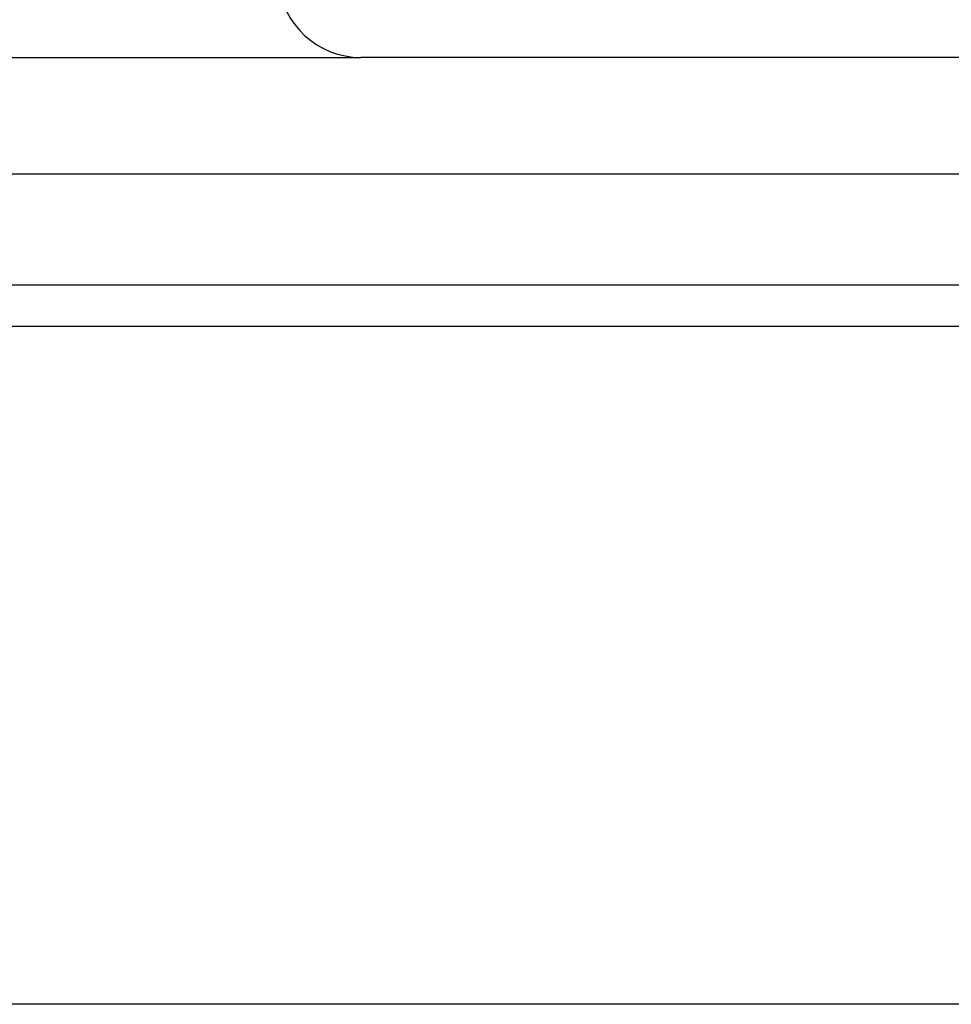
# Model space of a CAD drawing. Extents: x -169 to 7270, y -140 to 2984.
# Tile 423 of 656: x 1796.779 to 1797.483, y 984.015 to 984.758. Entities that reach past the tile are written whole.
import ezdxf

# ---------------------------------------------------------------- set-up
doc = ezdxf.new("R2010")
doc.units = 0
doc.header["$MEASUREMENT"] = 0
doc.layers.add('FREEZE-LINES', color=8, linetype='CONTINUOUS', plot=False)
doc.layers.add('SPILL-BUCKET', color=1, linetype='CONTINUOUS')

msp = doc.modelspace()

# ---------------------------------------------------------------- linework, layer by layer
at = {"layer": 'FREEZE-LINES', "linetype": 'Continuous'}
msp.add_line((1931.90631, 984.01471), (1465.74807, 984.01471), dxfattribs=at)
at = {"layer": 'SPILL-BUCKET', "linetype": 'Continuous'}
for p, q in [((1796.74796, 984.72948), (1796.82389, 984.72948)), ((1796.82389, 984.72948), (1796.88855, 984.72948)), ((1796.88855, 984.72948), (1796.94175, 984.72948)), ((1796.94175, 984.72948), (1796.98331, 984.72948)), ((1796.98331, 984.72948), (1797.01309, 984.72948)), ((1797.01309, 984.72948), (1797.031, 984.72948)), ((1797.031, 984.72948), (1797.03698, 984.72948)), ((1798.72288, 984.72948), (1797.03698, 984.72948))]:
    msp.add_line(p, q, dxfattribs=at)
at = {"layer": 'SPILL-BUCKET', "color": 7, "linetype": 'Continuous'}
for p, q in [((1788.67587, 984.64154), (1797.8102, 984.64154)), ((1788.67796, 984.55771), (1797.62601, 984.55771)), ((1797.61534, 984.52649), (1788.67827, 984.52649))]:
    msp.add_line(p, q, dxfattribs=at)
at = {"layer": 'SPILL-BUCKET', "linetype": 'Continuous'}
msp.add_arc((1797.03698, 984.79193), 0.06246, 185, 270, dxfattribs=at)

doc.saveas('drawing.dxf')
